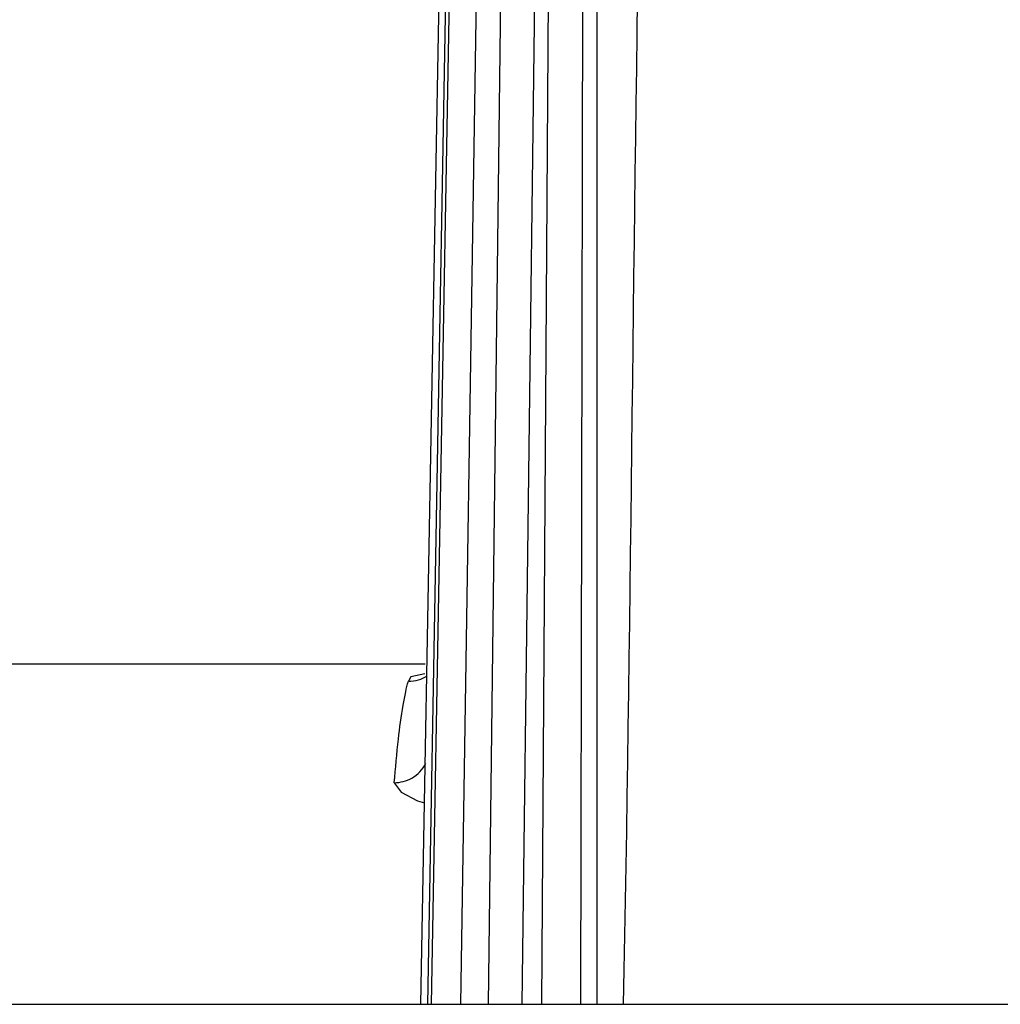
# Paper-space layout 'Sheet' of a CAD drawing. Header units: inches. Extents: x 0.2 to 10.8, y 0.2 to 8.3.
# Tile 403 of 545: x 7.3435 to 7.4011, y 4.6198 to 4.6776. Entities that reach past the tile are written whole.
import ezdxf

# ---------------------------------------------------------------- set-up
doc = ezdxf.new("R2010")
doc.units = ezdxf.units.IN
doc.header["$MEASUREMENT"] = 0
doc.layers.get('0').update_dxf_attribs({"lineweight": 5})

psp = doc.layouts.new('Sheet')

# ---------------------------------------------------------------- linework, layer by layer
at = {"color": 0, "linetype": 'ByBlock', "lineweight": -3}
for p, q in [((7.367054, 4.619786), (7.376861, 5.154422)), ((7.37687, 5.141804), (7.367447, 4.619786)), ((7.367697, 4.619786), (7.376867, 5.137296)), ((7.36942, 4.619786), (7.37697, 5.113643)), ((7.37694, 5.099423), (7.371021, 4.619786)), ((7.377115, 5.076142), (7.37416, 4.619786)), ((7.377211, 5.061876), (7.37645, 4.619786)), ((7.377422, 4.619786), (7.377361, 5.016398)), ((7.3754, 4.811892), (7.372993, 4.619786)), ((7.337877, 4.639786), (7.367316, 4.639786)), ((7.367289, 4.639198), (7.366475, 4.639021)), ((7.366475, 4.639021), (7.366331, 4.63876)), ((7.293877, 4.619786), (8.125877, 4.619786))]:
    psp.add_line(p, q, dxfattribs=at)
psp.add_lwpolyline([(7.365504, 4.632802), (7.3659, 4.63224), (7.366864, 4.631732), (7.367271, 4.631624)], dxfattribs=at)
for points, knots in [([(7.385438, 4.790029), (7.384178, 4.77671), (7.379367, 4.720086), (7.379816, 4.663203), (7.378959, 4.619784)], [0, 0, 0, 0, 0.235515, 1, 1, 1, 1]), ([(7.366023, 4.637356), (7.366068, 4.637616), (7.366158, 4.638087), (7.366271, 4.638553), (7.366331, 4.63876)], [0, 0, 0, 0, 0.549765, 1, 1, 1, 1]), ([(7.366331, 4.63876), (7.366531, 4.638759), (7.366917, 4.638814), (7.36727, 4.638974), (7.367424, 4.639071)], [0, 0, 0, 0, 0.524061, 1, 1, 1, 1]), ([(7.365504, 4.632802), (7.36557, 4.633658), (7.365708, 4.63518), (7.365909, 4.636696), (7.366023, 4.637356)], [0, 0, 0, 0, 0.561807, 1, 1, 1, 1]), ([(7.365504, 4.632802), (7.365857, 4.632809), (7.366612, 4.633), (7.367179, 4.633574), (7.367347, 4.633931)], [0, 0, 0, 0, 0.47203, 1, 1, 1, 1])]:
    psp.add_open_spline(points, degree=3, knots=knots, dxfattribs=at)

doc.saveas('drawing.dxf')
